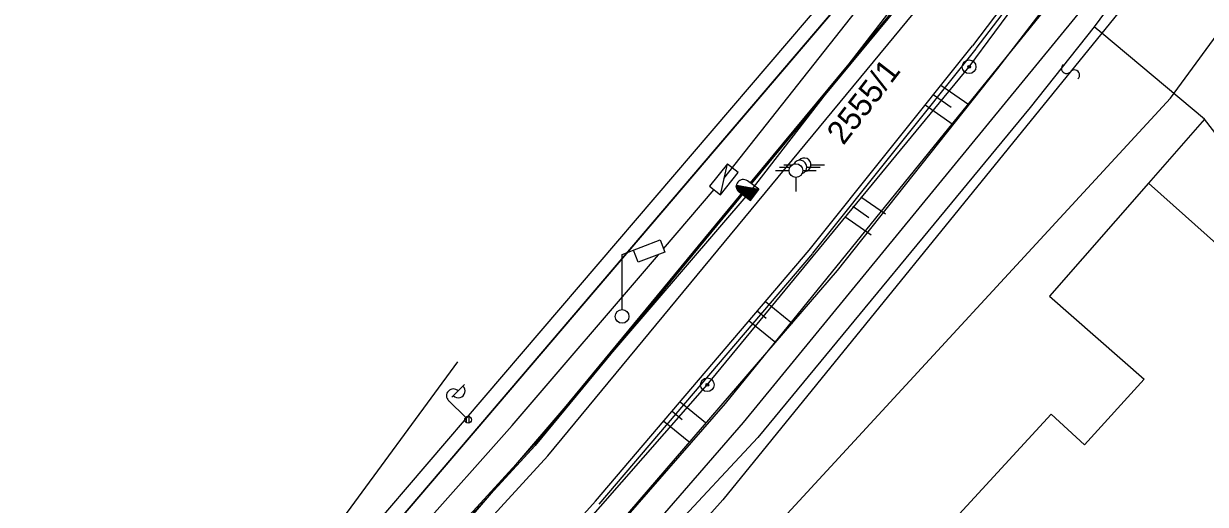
# Model space of a CAD drawing. Extents: x -469926 to -462499, y -1098642 to -1092733.
# Drawn here: x -464064.9 to -463978.4, y -1094677.4 to -1094642.2 of the extents above; entities that cross this region are included whole.
import ezdxf

# ---------------------------------------------------------------- set-up
doc = ezdxf.new("R2010")
doc.units = 0
for name, color, linetype in [('Vrstva 1', 7, 'Continuous'), ('Vrstva 10', 7, 'Continuous'), ('Vrstva 22', 7, 'Continuous'), ('Vrstva 24', 7, 'Continuous'), ('Vrstva 4', 7, 'Continuous'), ('Vrstva 48', 7, 'Continuous'), ('Vrstva 50', 7, 'Continuous'), ('Vrstva 51', 7, 'Continuous'), ('Vrstva 6', 7, 'Continuous'), ('Vrstva 8', 7, 'Continuous')]:
    doc.layers.add(name, color=color, linetype=linetype)

msp = doc.modelspace()

# ---------------------------------------------------------------- linework, layer by layer
at = {"layer": 'Vrstva 1'}
for p, q in [((-463995.71, -1094645.38), (-463968.33, -1094608.41)), ((-463966.46, -1094615.21), (-463986.55, -1094642.45)), ((-464039.12, -1094680.51), (-463993.38, -1094626.9)), ((-463986.55, -1094642.45), (-463991.25, -1094648.37)), ((-463985.99, -1094642.92), (-463986.55, -1094642.45)), ((-463978.47, -1094649.21), (-463985.99, -1094642.92)), ((-464014.87, -1094668.66), (-463995.71, -1094645.38)), ((-463991.25, -1094648.37), (-464011.17, -1094672.51)), ((-463976.71, -1094651.49), (-463978.47, -1094649.21)), ((-464013.398, -1094652.494), (-464014.7, -1094654.114)), ((-464013.909, -1094654.751), (-464013.398, -1094652.494)), ((-464013.386, -1094652.504), (-464013.398, -1094652.494)), ((-464013.909, -1094654.751), (-464012.606, -1094653.13)), ((-464012.606, -1094653.13), (-464013.386, -1094652.504)), ((-464014.7, -1094654.114), (-464013.909, -1094654.751)), ((-464012.746, -1094654.122), (-464012.512, -1094654.087)), ((-464012.746, -1094654.154), (-464012.416, -1094654.105)), ((-464012.716, -1094654.311), (-464012.746, -1094654.11)), ((-464012.744, -1094654.089), (-464012.608, -1094654.069)), ((-464012.744, -1094654.185), (-464012.32, -1094654.123)), ((-464012.74, -1094654.056), (-464012.704, -1094654.051)), ((-464012.74, -1094654.217), (-464012.224, -1094654.141)), ((-464012.735, -1094654.248), (-464012.128, -1094654.159)), ((-464012.727, -1094654.279), (-464012.032, -1094654.177)), ((-464012.67, -1094654.406), (-464012.723, -1094654.048)), ((-464012.717, -1094654.31), (-464011.936, -1094654.195)), ((-464012.705, -1094654.34), (-464011.84, -1094654.212)), ((-464012.63, -1094654.462), (-464012.69, -1094654.054)), ((-464012.592, -1094654.503), (-464012.657, -1094654.06)), ((-464012.555, -1094654.536), (-464012.624, -1094654.066)), ((-464012.519, -1094654.563), (-464012.591, -1094654.072)), ((-464012.483, -1094654.589), (-464012.558, -1094654.078)), ((-464012.447, -1094654.616), (-464012.525, -1094654.085)), ((-464012.411, -1094654.643), (-464012.492, -1094654.091)), ((-464012.375, -1094654.67), (-464012.459, -1094654.097)), ((-464012.339, -1094654.697), (-464012.426, -1094654.103)), ((-464012.302, -1094654.723), (-464012.393, -1094654.109)), ((-464012.266, -1094654.75), (-464012.36, -1094654.115)), ((-464012.23, -1094654.777), (-464012.327, -1094654.122)), ((-464012.194, -1094654.804), (-464012.294, -1094654.128)), ((-464012.158, -1094654.83), (-464012.261, -1094654.134)), ((-464012.122, -1094654.857), (-464012.228, -1094654.14)), ((-464012.086, -1094654.884), (-464012.195, -1094654.146)), ((-464012.05, -1094654.911), (-464012.162, -1094654.152)), ((-464012.014, -1094654.938), (-464012.129, -1094654.159)), ((-464011.978, -1094654.964), (-464012.096, -1094654.165)), ((-464011.942, -1094654.991), (-464012.063, -1094654.171)), ((-464011.906, -1094655.018), (-464012.03, -1094654.177)), ((-464011.87, -1094655.045), (-464011.997, -1094654.183)), ((-464011.834, -1094655.071), (-464011.964, -1094654.189)), ((-464011.798, -1094655.098), (-464011.931, -1094654.195)), ((-464011.762, -1094655.125), (-464011.898, -1094654.202)), ((-464011.726, -1094655.152), (-464011.865, -1094654.208)), ((-464011.694, -1094655.148), (-464011.832, -1094654.214)), ((-464011.667, -1094655.112), (-464011.799, -1094654.22)), ((-464011.641, -1094655.076), (-464011.766, -1094654.226)), ((-463982.57, -1094653.9), (-463989.82, -1094662.18)), ((-463967.72, -1094667.16), (-463982.57, -1094653.9)), ((-464012.691, -1094654.37), (-464011.744, -1094654.23)), ((-464012.674, -1094654.4), (-464011.648, -1094654.248)), ((-464012.655, -1094654.429), (-464011.552, -1094654.266)), ((-464012.633, -1094654.458), (-464011.456, -1094654.284)), ((-464012.608, -1094654.486), (-464011.36, -1094654.302)), ((-464012.58, -1094654.514), (-464011.264, -1094654.32)), ((-464012.547, -1094654.541), (-464011.168, -1094654.338)), ((-464012.475, -1094654.595), (-464011.137, -1094654.398)), ((-464012.439, -1094654.622), (-464011.164, -1094654.434)), ((-464012.403, -1094654.649), (-464011.19, -1094654.47)), ((-464012.367, -1094654.675), (-464011.217, -1094654.506)), ((-464012.331, -1094654.702), (-464011.244, -1094654.542)), ((-464012.295, -1094654.729), (-464011.271, -1094654.578)), ((-464012.259, -1094654.756), (-464011.297, -1094654.614)), ((-464012.223, -1094654.782), (-464011.324, -1094654.65)), ((-464012.187, -1094654.809), (-464011.351, -1094654.686)), ((-464012.151, -1094654.836), (-464011.378, -1094654.722)), ((-464012.115, -1094654.863), (-464011.405, -1094654.758)), ((-464012.079, -1094654.89), (-464011.431, -1094654.794)), ((-464012.043, -1094654.916), (-464011.458, -1094654.83)), ((-464012.007, -1094654.943), (-464011.485, -1094654.866)), ((-464011.971, -1094654.97), (-464011.512, -1094654.902)), ((-464011.935, -1094654.997), (-464011.538, -1094654.938)), ((-464011.898, -1094655.023), (-464011.565, -1094654.974)), ((-464011.862, -1094655.05), (-464011.592, -1094655.01)), ((-464011.826, -1094655.077), (-464011.619, -1094655.046)), ((-464011.79, -1094655.104), (-464011.646, -1094655.082)), ((-464011.614, -1094655.04), (-464011.733, -1094654.232)), ((-464011.587, -1094655.004), (-464011.7, -1094654.239)), ((-464011.56, -1094654.968), (-464011.667, -1094654.245)), ((-464011.534, -1094654.932), (-464011.634, -1094654.251)), ((-464011.507, -1094654.896), (-464011.601, -1094654.257)), ((-464011.48, -1094654.86), (-464011.568, -1094654.263)), ((-464011.453, -1094654.824), (-464011.535, -1094654.269)), ((-464011.426, -1094654.788), (-464011.502, -1094654.276)), ((-464011.4, -1094654.752), (-464011.469, -1094654.282)), ((-464011.373, -1094654.715), (-464011.436, -1094654.288)), ((-464011.346, -1094654.679), (-464011.403, -1094654.294)), ((-464011.319, -1094654.643), (-464011.37, -1094654.3)), ((-464011.293, -1094654.607), (-464011.337, -1094654.306)), ((-464011.266, -1094654.571), (-464011.304, -1094654.313)), ((-464011.239, -1094654.535), (-464011.271, -1094654.319)), ((-464011.212, -1094654.499), (-464011.238, -1094654.325)), ((-464011.185, -1094654.463), (-464011.205, -1094654.331)), ((-464011.159, -1094654.427), (-464011.172, -1094654.337)), ((-464011.132, -1094654.391), (-464011.139, -1094654.343)), ((-464011.754, -1094655.131), (-464011.672, -1094655.118)), ((-464011.718, -1094655.157), (-464011.699, -1094655.155)), ((-464021.112, -1094659.119), (-464018.319, -1094658.038)), ((-464018.322, -1094658.039), (-464017.981, -1094658.961)), ((-464021.112, -1094663.153), (-464021.112, -1094659.119)), ((-464019.942, -1094659.687), (-464020.272, -1094658.794)), ((-464017.981, -1094658.961), (-464019.942, -1094659.687)), ((-463989.82, -1094662.18), (-463982.9, -1094668.25)), ((-464024.74, -1094679.9), (-464014.87, -1094668.66)), ((-463982.9, -1094668.25), (-463987.25, -1094673.06)), ((-463989.71, -1094670.8), (-464026.51, -1094710.82)), ((-463987.25, -1094673.06), (-463989.71, -1094670.8)), ((-464011.17, -1094672.51), (-464021.36, -1094683.42))]:
    msp.add_line(p, q, dxfattribs=at)
msp.add_lwpolyline([(-464042.09, -1094679.19), (-464033.12, -1094666.99)], dxfattribs=at)
msp.add_circle((-464021.112, -1094663.652), 0.5, dxfattribs=at)
at = {"layer": 'Vrstva 10'}
msp.add_lwpolyline([(-463949.92, -1094571.77), (-463961.59, -1094587.74), (-463993.36, -1094626.88), (-464039.11, -1094680.51), (-464049.03, -1094695.48), (-464070.61, -1094712.88), (-464099.75, -1094737.61), (-464130.07, -1094759.6), (-464222.28, -1094822.3), (-464223.79, -1094826.52), (-464253.47, -1094847.87), (-464294.97, -1094871.5), (-464362.91, -1094899.59), (-464374.72, -1094907.97), (-464405.45, -1094923.29), (-464437.25, -1094939.66), (-464484.62, -1094963.62), (-464510.15, -1094974.07)], dxfattribs=at)
at = {"layer": 'Vrstva 22'}
for p, q in [((-463980.86, -1094624.63), (-463995.46, -1094643.84)), ((-463995.181, -1094644.052), (-463980.581, -1094624.842)), ((-463979.55, -1094627.21), (-463993.63, -1094645.5)), ((-464013.67, -1094653.55), (-464001.99, -1094638.78)), ((-464000.237, -1094639.996), (-464011.733, -1094653.881)), ((-464000.16, -1094640.06), (-464011.653, -1094653.941)), ((-464007.42, -1094658.81), (-463995.46, -1094643.84)), ((-464007.147, -1094659.028), (-463995.187, -1094644.058)), ((-463993.63, -1094645.5), (-464005.37, -1094660.3)), ((-464009.881, -1094652.977), (-464008.885, -1094652.977)), ((-464009.583, -1094652.724), (-464008.816, -1094652.724)), ((-464009.274, -1094652.559), (-464008.66, -1094652.559)), ((-464007.885, -1094652.977), (-464006.903, -1094652.977)), ((-464007.587, -1094652.724), (-464006.604, -1094652.724)), ((-464007.278, -1094652.559), (-464006.295, -1094652.559)), ((-464012.738, -1094654.045), (-464011.102, -1094654.35)), ((-464011.102, -1094654.35), (-464011.936, -1094653.73)), ((-464008.385, -1094653.477), (-464008.385, -1094654.514)), ((-464012.077, -1094654.296), (-464027.537, -1094673.036)), ((-464012, -1094654.36), (-464027.46, -1094673.1)), ((-464018.078, -1094658.698), (-464014.376, -1094654.375)), ((-464012.542, -1094654.546), (-464011.707, -1094655.165)), ((-464012.049, -1094654.263), (-464012.077, -1094654.296)), ((-464011.707, -1094655.165), (-464011.111, -1094654.363)), ((-464011.111, -1094654.363), (-464011.102, -1094654.35)), ((-464029.15, -1094671.63), (-464018.452, -1094659.135)), ((-464023.05, -1094677.18), (-464007.42, -1094658.81)), ((-464022.783, -1094677.407), (-464007.153, -1094659.037)), ((-464005.37, -1094660.3), (-464021.18, -1094678.63)), ((-464029.15, -1094671.63), (-464037.59, -1094681.11)), ((-464027.534, -1094673.032), (-464051.704, -1094699.292)), ((-464027.46, -1094673.1), (-464051.63, -1094699.36)), ((-464023.05, -1094677.18), (-464037.44, -1094692.99))]:
    msp.add_line(p, q, dxfattribs=at)
msp.add_circle((-464008.385, -1094652.977), 0.5, dxfattribs=at)
for centre, radius, start, end in [((-464008.087, -1094652.724), 0.5, 287.2883, 153.32037), ((-464007.778, -1094652.559), 0.5, 277.54927, 138.55626), ((-464012.238, -1094654.139), 0.508, 53.50283, 230.73345), ((-464012.239, -1094654.138), 0.508, 169.42129, 233.38892)]:
    msp.add_arc(centre, radius, start, end, dxfattribs=at)
at = {"layer": 'Vrstva 24'}
for centre, radius in [((-463995.71, -1094645.38), 0.5), ((-463995.71, -1094645.38), 0.1), ((-464014.87, -1094668.66), 0.5), ((-464014.87, -1094668.66), 0.1)]:
    msp.add_circle(centre, radius, dxfattribs=at)
at = {"layer": 'Vrstva 4'}
for p, q in [((-463991.42, -1094628.21), (-464011.75, -1094654.53)), ((-463988.42, -1094639.03), (-464013.56, -1094670.02)), ((-464012.21, -1094671.43), (-463986.65, -1094640.21)), ((-463983.33, -1094639.64), (-463985.99, -1094642.92)), ((-463985.99, -1094642.92), (-464013.74, -1094677.07)), ((-463978.47, -1094649.21), (-463982.57, -1094653.9)), ((-464011.75, -1094654.53), (-464036.45, -1094683.29)), ((-464013.56, -1094670.02), (-464042.09, -1094702.73)), ((-464040.7, -1094704.17), (-464012.21, -1094671.43)), ((-464013.74, -1094677.07), (-464039.44, -1094705.87))]:
    msp.add_line(p, q, dxfattribs=at)
at = {"layer": 'Vrstva 48'}
for p, q in [((-463997.768, -1094646.728), (-463995.727, -1094648.144)), ((-463997.025, -1094648.366), (-463998.336, -1094647.44)), ((-463998.926, -1094648.178), (-463996.863, -1094649.609)), ((-464003.634, -1094654.902), (-464001.827, -1094656.156)), ((-464003.044, -1094656.433), (-464004.207, -1094655.613)), ((-464004.798, -1094656.347), (-464002.883, -1094657.676)), ((-464010.616, -1094662.566), (-464008.638, -1094664.177)), ((-464010.564, -1094663.797), (-464011.209, -1094663.263)), ((-464011.816, -1094663.976), (-464009.862, -1094665.567)), ((-464016.706, -1094671.22), (-464017.453, -1094670.602)), ((-464016.861, -1094669.906), (-464015.008, -1094671.415)), ((-464018.061, -1094671.316), (-464016.232, -1094672.805))]:
    msp.add_line(p, q, dxfattribs=at)
at = {"layer": 'Vrstva 51'}
msp.add_line((-464000.574, -1094633.707), (-464040.543, -1094680.478), dxfattribs=at)
for centre, radius, start, end in [((-463988.57, -1094645.499), 0.376, 132.93036, 319.24149), ((-463987.997, -1094645.987), 0.377, 312.25432, 139.91753)]:
    msp.add_arc(centre, radius, start, end, dxfattribs=at)
at = {"layer": 'Vrstva 6'}
for p, q in [((-463980.957, -1094647.681), (-463875.925, -1094503.669)), ((-464064.789, -1094738.534), (-463980.957, -1094647.681)), ((-464033.564, -1094669.571), (-464032.655, -1094668.642)), ((-464032.558, -1094671.045), (-464033.809, -1094669.821)), ((-464032.495, -1094671.442), (-464032.499, -1094671.002)), ((-464032.308, -1094671.458), (-464032.313, -1094670.98))]:
    msp.add_line(p, q, dxfattribs=at)
msp.add_circle((-464032.38, -1094671.22), 0.25, dxfattribs=at)
msp.add_circle((-464032.38, -1094671.22), 0.25, dxfattribs=at)
for centre, start, end in [((-464033.105, -1094669.111), 224.91353, 46.31867), ((-464033.46, -1094669.464), 45.6161, 225.6161)]:
    msp.add_arc(centre, 0.5, start, end, dxfattribs=at)
at = {"layer": 'Vrstva 8'}
for p, q in [((-464026.534, -1094673.864), (-463999.206, -1094640.788)), ((-464050.747, -1094700.173), (-464026.534, -1094673.864))]:
    msp.add_line(p, q, dxfattribs=at)

# ---------------------------------------------------------------- texts
at = {"layer": 'Vrstva 50'}
msp.add_text('2555/1', height=1.7, rotation=52.254, dxfattribs=at).set_placement((-464004.912, -1094651.18))

doc.saveas('drawing.dxf')
